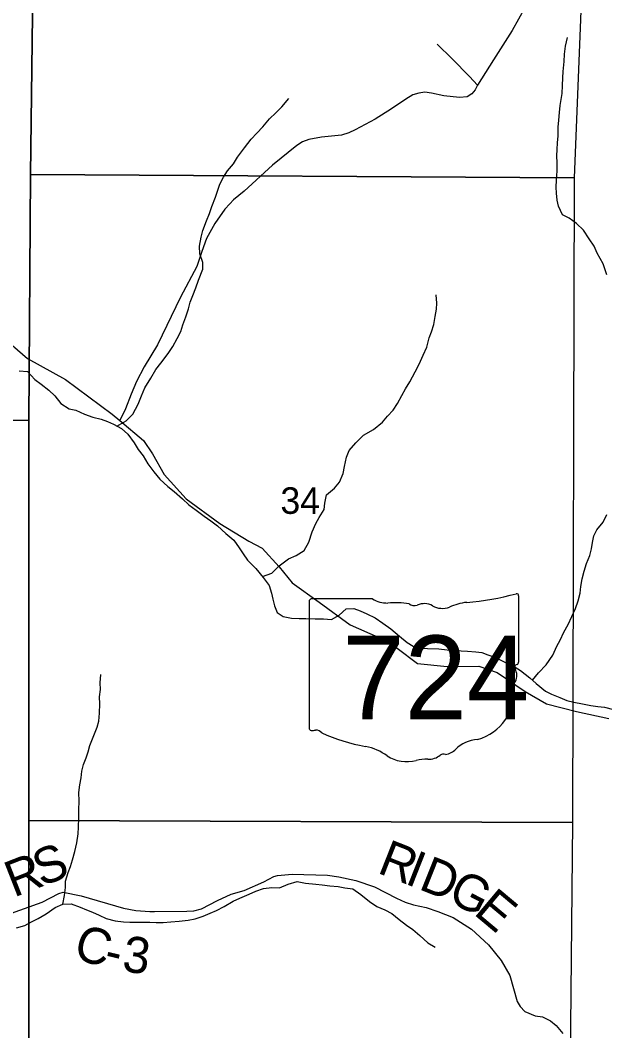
# Model space of a CAD drawing. Extents: x 2043100 to 2470832, y 443715 to 810583.
# Drawn here: x 2290807 to 2295665, y 633122 to 641526 of the extents above; entities that cross this region are included whole.
import ezdxf

# ---------------------------------------------------------------- set-up
doc = ezdxf.new("R2010")
doc.units = 0
for name, color, linetype in [('GM_X_County_Road', 7, 'Continuous'), ('GM_X_County_Road_Text', 7, 'Continuous'), ('GM_X_Minor_River', 7, 'Continuous'), ('GM_X_Section', 7, 'Continuous'), ('GM_X_Section_Text', 7, 'Continuous'), ('GM_X_State_Location', 7, 'Continuous'), ('GM_X_State_Route', 7, 'Continuous'), ('GM_X_State_Shield', 7, 'Continuous'), ('GM_X_Township_Road', 7, 'Continuous')]:
    doc.layers.add(name, color=color, linetype=linetype)

msp = doc.modelspace()

# ---------------------------------------------------------------- linework, layer by layer
at = {"layer": 'GM_X_County_Road'}
msp.add_lwpolyline([(2290037.4, 633851.3), (2290990.2, 634192.5), (2291127.2, 634264.8), (2291165.4, 634274.3), (2291315, 634244.9), (2291664.8, 634141.5), (2291769, 634123.5), (2291885.3, 634113.1), (2291923.3, 634112.9), (2292190.4, 634116.9), (2292250.1, 634120.1), (2292312.9, 634136.5), (2292447.1, 634205.9), (2292559.7, 634258.9), (2292668.3, 634289.1), (2292830.7, 634359.5), (2292914.3, 634404.4), (2292944.1, 634412.8), (2293068, 634425.4), (2293360.2, 634416.4), (2293454.3, 634402.8), (2293597.4, 634371.6), (2293751.2, 634319.8), (2293934.6, 634225.6), (2294007.1, 634192.9), (2294074.7, 634170.5), (2294181.5, 634146.7), (2294277.4, 634114.9), (2294405.8, 634063.3), (2294556.7, 633966.6), (2294698, 633835.6), (2294803.3, 633707.3), (2294876.5, 633580.8), (2294936.7, 633365), (2294961.1, 633323.2), (2295001.5, 633283.5), (2295086.3, 633247), (2295147.9, 633236.7), (2295214.9, 633205.9), (2295260.6, 633165.6), (2295315.4, 633098.1)], dxfattribs=at)
at = {"layer": 'GM_X_Minor_River'}
for points in [[(2295651, 639499.7), (2295602.4, 639589.8), (2295576.1, 639645.7), (2295535.7, 639707.6), (2295489.4, 639779.4), (2295429.1, 639835.1), (2295368.8, 639880.8), (2295314.7, 639906.6), (2295280.3, 639978.5), (2295268.1, 640028.5), (2295263.7, 640086.5), (2295261.4, 640136.6), (2295263.1, 640196.7), (2295268.6, 640272.8), (2295268.3, 640338.9), (2295267.9, 640397), (2295269.6, 640451.1), (2295273.3, 640505.2), (2295276.9, 640563.3), (2295278.5, 640637.4), (2295284.2, 640693.5), (2295289.8, 640757.7), (2295295.4, 640815.8), (2295303.1, 640867.9), (2295310.8, 640918), (2295314.4, 640984.2), (2295316.1, 641046.2), (2295319.8, 641098.3), (2295327.3, 641182.5), (2295328.9, 641244.6), (2295338.5, 641310.8), (2295354.1, 641381)], [(2292323.8, 639456.1), (2292323.4, 639512.2), (2292301, 639584.2), (2292296.6, 639648.3), (2292310.1, 639722.5), (2292325.8, 639778.6), (2292355.3, 639858.9), (2292378.9, 639919.2), (2292400.6, 639977.4), (2292430.1, 640053.7), (2292445.8, 640105.8), (2292465.5, 640162), (2292495.1, 640220.3), (2292528.7, 640274.6), (2292580.4, 640333), (2292614, 640387.2), (2292671.5, 640465.7), (2292725.1, 640536.1), (2292772.7, 640586.5), (2292822.4, 640640.8), (2292880, 640705.3), (2292931.6, 640755.7), (2292981.3, 640806), (2293038.9, 640874.5)], [(2295683.4, 639409.6), (2295651, 639499.7)], [(2291610.6, 638150.4), (2291687.5, 638194.6), (2291743, 638251), (2291786.4, 638333.4), (2291813.9, 638401.7), (2291843.4, 638469.9), (2291892.8, 638550.3), (2291934.3, 638622.7), (2291975.9, 638675), (2292035.3, 638753.5), (2292074.8, 638811.8), (2292112.3, 638878.1), (2292141.9, 638938.4), (2292159.5, 638992.6), (2292183, 639058.8), (2292204.5, 639125), (2292220.1, 639181.2), (2292241.7, 639237.4), (2292267.2, 639299.6), (2292288.8, 639363.8), (2292323.8, 639456.1)], [(2292820.4, 636898.6), (2292899.2, 636926.8), (2292958.7, 636987.3), (2293036.2, 637047.9), (2293100, 637074.3), (2293165.7, 637114.8), (2293205.1, 637185.1), (2293232.5, 637271.4), (2293264, 637341.7), (2293291.6, 637391.9), (2293333.1, 637458.2), (2293338.7, 637510.3), (2293352.3, 637578.5), (2293419.8, 637635), (2293461.4, 637685.3), (2293490.9, 637757.6), (2293502.5, 637813.8), (2293519.9, 637892), (2293539.5, 637948.2), (2293595, 638012.6), (2293660.5, 638075.1), (2293744.1, 638123.7), (2293817.6, 638182.2), (2293859.2, 638232.5), (2293906.9, 638282.9), (2293942.4, 638339.2), (2293977.9, 638405.5), (2294009.5, 638459.8), (2294045.1, 638518), (2294090.5, 638602.4), (2294122, 638664.7), (2294155.4, 638741), (2294185, 638807.3), (2294206.4, 638883.5), (2294226, 638933.7), (2294243.6, 638995.9), (2294255.1, 639062), (2294266.7, 639122.2), (2294270.3, 639174.3), (2294263.8, 639242.3)], [(2290799.4, 638611.4), (2290867.3, 638605.9), (2290929.8, 638538.2), (2290982, 638500.5), (2291044.3, 638448.8), (2291094.6, 638401.1), (2291144.9, 638339.3), (2291213.2, 638293.7), (2291269.2, 638282.1), (2291341.4, 638250.5), (2291411.5, 638224.9), (2291479.6, 638207.3), (2291531.7, 638187.6), (2291581.8, 638165.9), (2291647.9, 638130.3), (2291700.2, 638084.6), (2291752.7, 638012.8), (2291787, 637955), (2291829.4, 637903.2), (2291867.8, 637837.3), (2291916.2, 637771.6), (2291966.6, 637709.8), (2292035, 637648.2), (2292085.2, 637606.5), (2292155.6, 637544.8), (2292207.9, 637497.1), (2292268.1, 637451.4), (2292336.4, 637401.8), (2292390.6, 637362.1), (2292446.9, 637320.4), (2292517.2, 637258.8), (2292583.6, 637203.2), (2292626, 637139.4), (2292660.3, 637087.5), (2292696.6, 637035.7), (2292765.1, 636966), (2292825.5, 636892.3), (2292875.9, 636824.6), (2292896.4, 636760.6), (2292906.7, 636710.6), (2292919.1, 636654.7), (2292943.4, 636600.7), (2292993.6, 636567), (2293061.7, 636553.4), (2293125.6, 636551.8), (2293181.6, 636550.2), (2293259.5, 636546.7), (2293327.4, 636549.1), (2293393.4, 636541.5), (2293457.1, 636578), (2293516.7, 636632.4), (2293580.6, 636632.8), (2293632.7, 636613.2), (2293686.8, 636589.5), (2293757, 636555.9), (2293821.3, 636512.2)], [(2295064.8, 636036.9), (2295115, 636100), (2295178.5, 636166.5), (2295233.8, 636246.9), (2295265.3, 636319.2), (2295294.9, 636371.5), (2295324.4, 636435.8), (2295360, 636502.1), (2295391.5, 636566.3), (2295421, 636632.6), (2295444.5, 636698.8), (2295460.1, 636761), (2295465.7, 636817.1), (2295477.2, 636881.3), (2295494.7, 636945.4), (2295512.3, 637007.6), (2295539.8, 637073.9), (2295553.4, 637130), (2295563, 637182.2), (2295574.6, 637238.3), (2295600.3, 637288.5), (2295651.8, 637352.9), (2295681.3, 637415.2)], [(2293821.3, 636512.2), (2293887.5, 636464.6), (2293957.9, 636405), (2294022.2, 636351.3), (2294072.4, 636319.6), (2294128.4, 636308), (2294192.4, 636300.4), (2294286.3, 636297), (2294356.3, 636289.4), (2294412.3, 636285.8), (2294470.3, 636282.1), (2294524.3, 636278.5), (2294592.2, 636272.9), (2294644.2, 636267.2), (2294694.3, 636249.5), (2294750.4, 636229.8), (2294800.5, 636204.1), (2294862.7, 636174.5), (2294912.8, 636150.8), (2294965, 636117.1), (2295041.3, 636057.5), (2295095.6, 636009.8), (2295172, 635946.2), (2295222.1, 635920.5), (2295292.3, 635892.9), (2295350.4, 635869.2), (2295408.4, 635855.6), (2295478.5, 635840), (2295548.5, 635826.5), (2295606.5, 635818.8), (2295662.5, 635813.2), (2295736.6, 635793.6)], [(2291161.9, 634174.5), (2291175.4, 634246.7), (2291183, 634312.8), (2291184.6, 634364.9), (2291206.1, 634437.1), (2291225.7, 634487.3), (2291241.3, 634543.4), (2291260.8, 634611.6), (2291276.3, 634683.8), (2291287.8, 634760), (2291291.4, 634816.1), (2291294.8, 634892.2), (2291294.4, 634958.3), (2291295.9, 635030.4), (2291295.4, 635102.4), (2291302.9, 635168.6), (2291312.5, 635224.7), (2291320.1, 635280.8), (2291333.7, 635337), (2291355.3, 635391.2), (2291370.9, 635441.3), (2291386.6, 635493.5), (2291414, 635563.8), (2291447.4, 635646.1), (2291459.1, 635698.2), (2291466.6, 635764.3), (2291468.1, 635840.4), (2291465.6, 635900.5), (2291473.2, 635960.6), (2291472.8, 636016.7), (2291476.4, 636084.8)], [(2290775.7, 633977.8), (2290845.5, 633998.2), (2290901.2, 634028.7), (2290957, 634055), (2291022.6, 634095.5), (2291098.2, 634148), (2291161.9, 634174.5), (2291229.9, 634178.9), (2291304, 634149.4), (2291358.1, 634127.7), (2291408.2, 634108), (2291464.3, 634082.3), (2291522.4, 634056.7), (2291596.5, 634037.1), (2291664.5, 634027.5), (2291718.5, 634025.9), (2291830.4, 634026.6), (2291884.3, 634024.9), (2291936.3, 634021.2), (2291996.3, 634021.6), (2292058.2, 634028), (2292128.1, 634034.5), (2292201.9, 634041), (2292259.8, 634053.3), (2292327.6, 634075.8), (2292385.4, 634100.2), (2292439.2, 634122.6), (2292500.9, 634155), (2292576.5, 634199.5), (2292632.3, 634225.9), (2292710, 634258.5), (2292765.8, 634282.9), (2292829.5, 634305.3), (2292897.4, 634313.7), (2292961.4, 634312.1), (2293033.1, 634342.6), (2293108.9, 634363.1), (2293176.9, 634349.5), (2293264.9, 634342.1), (2293316.9, 634336.4), (2293378.9, 634328.8), (2293448.9, 634321.3), (2293504.9, 634311.6), (2293570.9, 634302), (2293639.1, 634256.4), (2293709.5, 634196.8), (2293771.7, 634155.1), (2293837.9, 634127.5), (2293896, 634097.8), (2293956.3, 634048.2), (2294018.6, 634000.5), (2294068.8, 633964.8), (2294127.1, 633915.1), (2294193.5, 633853.5), (2294255.6, 633817.8)]]:
    msp.add_lwpolyline(points, dxfattribs=at)
at = {"layer": 'GM_X_Section'}
for points in [[(2290956.3, 645598.9), (2295624.9, 645560.3), (2295411.1, 640215.1), (2290892.7, 640243.7), (2290933.2, 643557.7)], [(2285494.3, 643590.2), (2290933.2, 643557.7), (2290892.7, 640243.7), (2290879.4, 638197.4), (2285590.3, 638253.8), (2285414.2, 638253.5)], [(2290892.7, 640243.7), (2295411.1, 640215.1), (2295397.4, 634855.3), (2290879.2, 634869.9), (2290879.4, 638197.4)], [(2290879.4, 638197.4), (2290879.2, 634869.9), (2290878.9, 632765), (2285559.9, 632813), (2285590.3, 638253.8)], [(2295397.4, 634855.3), (2295343.9, 629488.2), (2290877.7, 629511.5), (2290878.9, 632765), (2290879.2, 634869.9)]]:
    msp.add_lwpolyline(points, close=True, dxfattribs=at)
at = {"layer": 'GM_X_State_Route'}
msp.add_lwpolyline([(2290633.8, 638912.1), (2290868.6, 638713.2), (2291184.4, 638538.6), (2291572.3, 638250), (2291636, 638195.9), (2291831.2, 638030.2), (2291906.5, 637918.8), (2292002.5, 637749.3), (2292187.1, 637546.8), (2292465.9, 637341.2), (2292707.9, 637193.4), (2292816.8, 637134.5), (2292958.7, 636981.6), (2293068.4, 636846.4), (2293292.6, 636686.4), (2293549.1, 636498.6), (2293780.7, 636394.8), (2293940, 636304.3), (2294107.7, 636175.8), (2294354.4, 636152.3), (2294618.9, 636155.2), (2294769.8, 636102.6), (2295002, 635942.7), (2295179.4, 635842.3), (2295430.6, 635776.8), (2295699.8, 635719.6)], dxfattribs=at)
at = {"layer": 'GM_X_State_Shield'}
for p, q in [((2293735.9, 636712.9), (2293226.3, 636712.9)), ((2294949.4, 636186.3), (2294949.4, 636739.1)), ((2293209.2, 636694.7), (2293209.2, 635638.1)), ((2294949.2, 636186.5), (2294949.4, 636186.3))]:
    msp.add_line(p, q, dxfattribs=at)
for centre, major_axis, start_param, end_param in [((2293229.1, 636697), (20.2, 0), 1.712693, 3.28349), ((2293857.3, 636835.6), (195.5, 0), 4.042523, 4.731795), ((2294329.5, 638153.4), (1845.5, 0), 4.814394, 5.042369), ((2294930.1, 636741.4), (19.4, 0), 6.141152, 7.989035), ((2293922.1, 636119.7), (702, 0), 1.404758, 1.657858), ((2294081.5, 636702.4), (56.4, 0), 3.836095, 5.185415), ((2294164.3, 636580.3), (117.3, 0), 0.950623, 2.079405), ((2294315.7, 636747.8), (141.1, 0), 4.081561, 5.145723), ((2294564.9, 636390.2), (371.3, 0), 1.699011, 2.107814), ((2294944.9, 636145.8), (30, 0), 1.883978, 3.671073), ((2294754.2, 636075.9), (180, 0), 5.934695, 6.695948), ((2294928.7, 636184.2), (20.7, 0), 5.05454, 6.418171), ((2295018.8, 635955), (130.9, 0), 2.387724, 3.262537), ((2294432.9, 635884.7), (461.6, 0), 5.101752, 6.440018), ((2293229.3, 635635.8), (20.3, 0), 3.00124, 4.508301), ((2293232.4, 635743.9), (155.2, 0), 4.665946, 4.897461), ((2293264.1, 635577.1), (56, 0), 0.519207, 1.627899), ((2293970.7, 636526.5), (1332.7, 0), 4.195997, 4.488961), ((2294627.5, 635341.4), (252.8, 0), 1.647645, 2.488434), ((2293573.4, 635163.4), (417, 0), 0.823519, 1.323587), ((2294307.2, 635535.7), (149.1, 0), 4.937069, 5.64225), ((2294024.4, 635571.9), (264.6, 0), 4.026481, 4.996735), ((2294177.3, 635206.5), (217.4, 0), 1.495662, 1.94098), ((2294196.6, 635492.7), (141, 0), 4.691044, 5.507374), ((2294324.1, 635390.4), (39.7, 0), 1.147584, 2.315152)]:
    msp.add_ellipse(centre, major_axis=major_axis, ratio=0.8, start_param=start_param, end_param=end_param, dxfattribs=at)
at = {"layer": 'GM_X_Township_Road'}
for points in [[(2295000.5, 641628.8), (2294894.7, 641441.2), (2294739.5, 641196.9), (2294607.9, 640984.9), (2294588.4, 640946.6), (2294560.7, 640914.2), (2294521, 640887.7), (2294457, 640882.9), (2294328.8, 640897.4), (2294224.5, 640920.3), (2294168.4, 640927.6), (2294120.5, 640919.1), (2294068.6, 640904.4), (2294013, 640869.7), (2293893.9, 640788.1), (2293756.8, 640704.4), (2293591.8, 640614.3), (2293538.1, 640589.6), (2293478.3, 640568.8), (2293310.4, 640552.8), (2293204.6, 640533.6), (2293152.8, 640514.9), (2293105.1, 640484.3), (2292905, 640319.6), (2292669.4, 640104.4), (2292580.2, 640031.2), (2292548.6, 639998.8), (2292507.1, 639954.2), (2292424.4, 639835), (2292353.9, 639711.9), (2292317.1, 639603.3), (2292273.6, 639477.4), (2292138.1, 639223.6), (2291946.9, 638827.7), (2291838.1, 638643.6), (2291774.2, 638520.4), (2291730, 638415.5), (2291682.1, 638294.5), (2291636, 638195.9)], [(2294607.9, 640984.9), (2294541, 641058.3), (2294397.2, 641204.9), (2294271.7, 641327.7)]]:
    msp.add_lwpolyline(points, dxfattribs=at)

# ---------------------------------------------------------------- texts
at = {"layer": 'GM_X_County_Road_Text'}
for s, rotation, p in [('R', 338.49285, (2293765.3, 634438.9)), ('S', 21.3959, (2290983.7, 634318.5)), ('I', 338.49285, (2293994.6, 634348.6)), ('R', 21.35591, (2290754, 634228.7)), ('D', 338.26759, (2294108.9, 634303.5)), ('G', 332.49985, (2294346.9, 634209.1)), ('E', 319.98208, (2294566.7, 634096.8)), ('C', 343.43161, (2291237.6, 633727.6)), ('3', 352.86808, (2291646.3, 633617.5)), ('-', 346.50535, (2291490.7, 633652.8))]:
    msp.add_text(s, height=300, rotation=rotation, dxfattribs=at).set_placement(p)
at = {"layer": 'GM_X_Section_Text'}
msp.add_text('34', height=220.83, rotation=0.00001, dxfattribs=at).set_placement((2292969.6, 637420.8))
at = {"layer": 'GM_X_State_Location'}
for s in ['s', 'r']:
    msp.add_text(s, height=0.0000833, dxfattribs=at).set_placement((2294059.9, 636096.6))
msp.add_text('724', height=0.0000833, rotation=0.00001, dxfattribs=at).set_placement((2293706.6, 636023.4))
at = {"layer": 'GM_X_State_Shield'}
msp.add_text('724', height=696.1, dxfattribs=at).set_placement((2293483.3, 635712.6))

doc.saveas('drawing.dxf')
